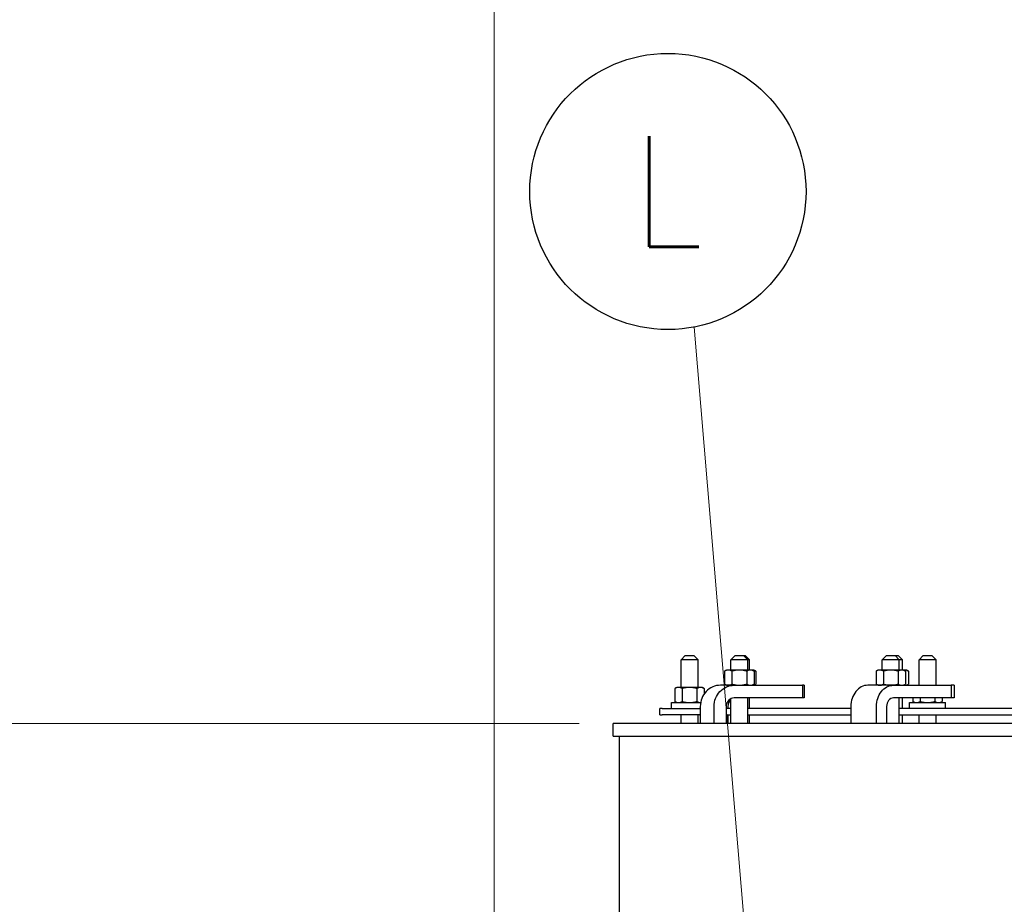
# Model space of a CAD drawing. Extents: x 1 to 669, y 0 to 417.
# Tile 261 of 297: x 500 to 529, y 256 to 282. Entities that reach past the tile are written whole.
import ezdxf
from ezdxf.enums import TextEntityAlignment as Align

# ---------------------------------------------------------------- set-up
doc = ezdxf.new("R2010")
doc.units = 0
doc.header["$LTSCALE"] = 12
doc.header["$MEASUREMENT"] = 0
doc.layers.get('0').update_dxf_attribs({"linetype": 'CONTINUOUS'})
doc.layers.add('D', color=2, linetype='CONTINUOUS')
doc.layers.add('Leader', color=41, linetype='CONTINUOUS', lineweight=13)
doc.styles.get("Standard").update_dxf_attribs({"font": 'SIMPLEX.SHX', "width": 0.875})
doc.dimstyles.new('STANDARD$0', dxfattribs={"dimscale": 32, "dimtxt": 0.09375, "dimasz": 0.0625, "dimexe": 0.03125, "dimexo": 0.03125, "dimgap": 0.03125, "dimtad": 1, "dimtih": 1, "dimtoh": 1, "dimdec": 4, "dimzin": 12, "dimdsep": 46, "dimlunit": 5, "dimtxsty": 'Standard', "dimcen": -0.03125, "dimclrd": 256, "dimclre": 256, "dimclrt": 256, "dimadec": 0, "dimazin": 0, "dimtfac": 0.875, "dimtdec": 4, "dimtofl": 0, "dimtmove": 0, "dimatfit": 3, "dimfxl": 1, "dimtolj": 1, "dimtzin": 12, "dimlwd": 13, "dimlwe": 13, "dimarcsym": 0})

# ---------------------------------------------------------------- blocks, each defined once
blk = doc.blocks.new('*D69')
at = {"layer": 'D', "lineweight": 13, "transparency": 16777216}
for p, q in [((513.766, 249.683), (513.766, 296.323)), ((550.271, 280.342), (550.271, 296.323)), ((548.271, 295.323), (515.766, 295.323))]:
    blk.add_line(p, q, dxfattribs=at)
at = {"layer": 'D', "transparency": 16777216}
for points in [[(515.766, 295.656), (515.766, 294.989), (513.766, 295.323)], [(548.271, 295.656), (548.271, 294.989), (550.271, 295.323)]]:
    blk.add_solid(points, dxfattribs=at)
at = {"layer": 'D', "transparency": 16777216, "insert": (531.22, 299.885), "char_height": 3, "attachment_point": 5}
blk.add_mtext('\\A1;36{\\H0.875x;\\S1/2;}{}{\\C2;%%p1/2}', dxfattribs=at)
blk = doc.blocks.new('*D128')
at = {"layer": 'D', "lineweight": 13, "transparency": 16777216}
for p, q in [((499.664, 319.463), (476.579, 319.463)), ((477.579, 317.463), (477.579, 284.151)), ((477.579, 262.963), (477.579, 276.026)), ((516.266, 260.963), (476.579, 260.963))]:
    blk.add_line(p, q, dxfattribs=at)
at = {"layer": 'D', "transparency": 16777216}
for points in [[(477.246, 317.463), (477.913, 317.463), (477.579, 319.463)], [(477.246, 262.963), (477.913, 262.963), (477.579, 260.963)]]:
    blk.add_solid(points, dxfattribs=at)
at = {"layer": 'D', "transparency": 16777216, "insert": (477.579, 280.088), "char_height": 3, "attachment_point": 5}
blk.add_mtext('\\A1;58{\\H0.875x;\\S1/2;}', dxfattribs=at)
blk = doc.blocks.new('*D131')
at = {"layer": 'D', "lineweight": 13, "transparency": 16777216}
for p, q in [((499.664, 319.463), (460.79, 319.463)), ((461.79, 317.463), (461.79, 244.526)), ((461.79, 166.588), (461.79, 239.526)), ((524.867, 164.588), (460.79, 164.588))]:
    blk.add_line(p, q, dxfattribs=at)
at = {"layer": 'D', "transparency": 16777216}
for points in [[(461.457, 317.463), (462.123, 317.463), (461.79, 319.463)], [(461.457, 166.588), (462.123, 166.588), (461.79, 164.588)]]:
    blk.add_solid(points, dxfattribs=at)
at = {"layer": 'D', "transparency": 16777216, "insert": (461.79, 242.026), "char_height": 3, "attachment_point": 5}
blk.add_mtext('\\A1;155{}{\\C2;%%p1}', dxfattribs=at)

msp = doc.modelspace()

# ---------------------------------------------------------------- linework, layer by layer
for p, q in [((519.39119, 262.96326), (519.26619, 262.83826)), ((519.76619, 262.83826), (519.26619, 262.83826)), ((519.26619, 262.02576), (519.26619, 262.83826)), ((519.39119, 262.96326), (519.64119, 262.96326)), ((519.64119, 262.96326), (519.76619, 262.83826)), ((519.76619, 262.02576), (519.76619, 262.83826)), ((520.85648, 262.96326), (520.73148, 262.83826)), ((521.23148, 262.83826), (520.73148, 262.83826)), ((520.73148, 262.53626), (520.73148, 262.83826)), ((520.85648, 262.96326), (521.10648, 262.96326)), ((521.10648, 262.96326), (521.15676, 262.96326)), ((521.10648, 262.96326), (521.23148, 262.83826)), ((521.15676, 262.96326), (521.28176, 262.83826)), ((521.28176, 262.83826), (521.23148, 262.83826)), ((521.23148, 262.53626), (521.23148, 262.83826)), ((521.28176, 262.53626), (521.28176, 262.83826)), ((525.31104, 262.96326), (525.18604, 262.83826)), ((525.68604, 262.83826), (525.18604, 262.83826)), ((525.18604, 262.53626), (525.18604, 262.83826)), ((525.31104, 262.96326), (525.56104, 262.96326)), ((525.56104, 262.96326), (525.65246, 262.96326)), ((525.56104, 262.96326), (525.68604, 262.83826)), ((525.65246, 262.96326), (525.77746, 262.83826)), ((525.77746, 262.83826), (525.68604, 262.83826)), ((525.68604, 262.53626), (525.68604, 262.83826)), ((525.77746, 262.53626), (525.77746, 262.83826)), ((526.39119, 262.96326), (526.26619, 262.83826)), ((526.76619, 262.83826), (526.26619, 262.83826)), ((526.26619, 262.08826), (526.26619, 262.83826)), ((526.39119, 262.96326), (526.64119, 262.96326)), ((526.64119, 262.96326), (526.76619, 262.83826)), ((526.76619, 262.08826), (526.76619, 262.83826)), ((520.60648, 262.53626), (520.54847, 262.50276)), ((520.54847, 262.50276), (520.54847, 262.12175)), ((520.65672, 262.53626), (520.60648, 262.53626)), ((520.98148, 262.53626), (520.65672, 262.53626)), ((520.76497, 262.50276), (520.76497, 262.12175)), ((521.30624, 262.53626), (520.98148, 262.53626)), ((521.19799, 262.50276), (521.19799, 262.12175)), ((521.35648, 262.53626), (521.30624, 262.53626)), ((521.35648, 262.53626), (521.35648, 262.53626)), ((521.35648, 262.53626), (521.41449, 262.50276)), ((521.40676, 262.53626), (521.35652, 262.53626)), ((521.40676, 262.53626), (521.46477, 262.50276)), ((521.41449, 262.50276), (521.41449, 262.12175)), ((521.46477, 262.50276), (521.46477, 262.12175)), ((525.06104, 262.53626), (525.00303, 262.50276)), ((525.00303, 262.50276), (525.00303, 262.12175)), ((525.11128, 262.53626), (525.06104, 262.53626)), ((525.43604, 262.53626), (525.11128, 262.53626)), ((525.21954, 262.50276), (525.21954, 262.12175)), ((525.7608, 262.53626), (525.43604, 262.53626)), ((525.65255, 262.50276), (525.65255, 262.12175)), ((525.81104, 262.53626), (525.7608, 262.53626)), ((525.85222, 262.53626), (525.81104, 262.53626)), ((525.81104, 262.53626), (525.86905, 262.50276)), ((525.90246, 262.53626), (525.85222, 262.53626)), ((525.86905, 262.50276), (525.86905, 262.12175)), ((525.90246, 262.53626), (525.96047, 262.50276)), ((525.96047, 262.50276), (525.96047, 262.12175)), ((520.60648, 262.08826), (520.54847, 262.12175)), ((521.35648, 262.08826), (521.41449, 262.12175)), ((521.40676, 262.08826), (521.46477, 262.12175)), ((525.06104, 262.08826), (525.00303, 262.12175)), ((525.81104, 262.08826), (525.86905, 262.12175)), ((525.90246, 262.08826), (525.96047, 262.12175)), ((519.14119, 262.02576), (519.08318, 261.99226)), ((519.08318, 261.99226), (519.08318, 261.61125)), ((519.19143, 262.02576), (519.14119, 262.02576)), ((519.51619, 262.02576), (519.19143, 262.02576)), ((519.29969, 261.99226), (519.29969, 261.61125)), ((519.84095, 262.02576), (519.51619, 262.02576)), ((519.7327, 261.99226), (519.7327, 261.61125)), ((519.89119, 262.02576), (519.84095, 262.02576)), ((519.89119, 262.02576), (519.94921, 261.99226)), ((519.94921, 261.99226), (519.94921, 261.83619)), ((520.83039, 262.08826), (520.42343, 262.08826)), ((520.83039, 262.08826), (522.83962, 262.08826)), ((522.83962, 262.08826), (522.83962, 261.71326)), ((522.88989, 262.08826), (522.83962, 262.08826)), ((522.88989, 262.08826), (522.88989, 261.71326)), ((525.51269, 262.08826), (524.76042, 262.08826)), ((525.51269, 262.08826), (527.20979, 262.08826)), ((527.20979, 262.08826), (527.20979, 261.71326)), ((527.30121, 262.08826), (527.20979, 262.08826)), ((527.30121, 262.08826), (527.30121, 261.71326)), ((518.98469, 261.57776), (519.84248, 261.57776)), ((518.98469, 261.40076), (518.98469, 261.57776)), ((519.14119, 261.57776), (519.08318, 261.61125)), ((520.73148, 260.96326), (520.73148, 261.69032)), ((522.83962, 261.71326), (520.83039, 261.71326)), ((521.23148, 260.96326), (521.23148, 261.71326)), ((521.28176, 261.40076), (521.28176, 261.71326)), ((522.88989, 261.71326), (522.83962, 261.71326)), ((527.20979, 261.71326), (525.51269, 261.71326)), ((525.68604, 260.96326), (525.68604, 261.71326)), ((525.77746, 261.40076), (525.77746, 261.71326)), ((525.98469, 261.57776), (527.04769, 261.57776)), ((525.98469, 261.40076), (525.98469, 261.57776)), ((526.08318, 261.71326), (526.08318, 261.61125)), ((526.14119, 261.57776), (526.08318, 261.61125)), ((526.29969, 261.71326), (526.29969, 261.61125)), ((526.7327, 261.71326), (526.7327, 261.61125)), ((526.89119, 261.57776), (526.94921, 261.61125)), ((526.94921, 261.71326), (526.94921, 261.61125)), ((527.04769, 261.40076), (527.04769, 261.57776)), ((527.30121, 261.71326), (527.20979, 261.71326)), ((518.70705, 261.40076), (518.64119, 261.40076)), ((518.64119, 261.21326), (518.64119, 261.40076)), ((518.70705, 261.40076), (519.74091, 261.40076)), ((519.74091, 261.40076), (519.8066, 261.40076)), ((519.83248, 261.40076), (519.8066, 261.40076)), ((519.83248, 261.46326), (519.83248, 260.96326)), ((520.23944, 260.96326), (520.23944, 261.46326)), ((520.59401, 261.46326), (520.59401, 260.96326)), ((520.73148, 261.40076), (520.59401, 261.40076)), ((520.64429, 261.46326), (520.64429, 261.40076)), ((524.26127, 261.40076), (521.23148, 261.40076)), ((524.26127, 261.46326), (524.26127, 260.96326)), ((525.01354, 260.96326), (525.01354, 261.46326)), ((525.31303, 261.46326), (525.31303, 260.96326)), ((531.13692, 261.40076), (525.68604, 261.40076)), ((538.64119, 260.96326), (517.26619, 260.96326)), ((517.26619, 260.58826), (517.26619, 260.96326)), ((518.64119, 261.21326), (518.70705, 261.21326)), ((519.74091, 261.21326), (518.70705, 261.21326)), ((519.26619, 260.96326), (519.26619, 261.21326)), ((519.8066, 261.21326), (519.74091, 261.21326)), ((519.76619, 260.96326), (519.76619, 261.21326)), ((519.8066, 261.21326), (519.83248, 261.21326)), ((520.59401, 261.21326), (520.73148, 261.21326)), ((520.64429, 261.21326), (520.64429, 260.96326)), ((521.23148, 261.21326), (524.26127, 261.21326)), ((521.28176, 260.96326), (521.28176, 261.21326)), ((525.68604, 261.21326), (531.13692, 261.21326)), ((525.77746, 260.96326), (525.77746, 261.21326)), ((526.26619, 260.96326), (526.26619, 261.21326)), ((526.76619, 260.96326), (526.76619, 261.21326)), ((517.26619, 260.58826), (538.64119, 260.58826)), ((517.45369, 247.83826), (517.45369, 260.58826))]:
    msp.add_line(p, q)
for centre, major_axis, ratio, start_param, end_param in [((520.42343, 261.46326), (0, 0.625), 0.94551858, 0, 1.57079633), ((524.76042, 261.46326), (0, 0.625), 0.79863551, 0, 1.57079633), ((520.83039, 261.46326), (0, 0.25), 0.94551858, 0, 1.57079633), ((520.88067, 261.46326), (0, -0.25), 0.94551858, -2.45857296, -1.57079633), ((525.51269, 261.46326), (0, 0.25), 0.79863551, 0, 1.57079633)]:
    msp.add_ellipse(centre, major_axis=major_axis, ratio=ratio, start_param=start_param, end_param=end_param)
at = {"extrusion": (2.34839e-16, -1.56625e-32, -1)}
msp.add_ellipse((520.83039, 261.46326), major_axis=(0, 0.625), ratio=0.94551858, start_param=-1.57079633, end_param=0, dxfattribs=at)
at = {"extrusion": (2.22424e-16, -2.56009e-32, -1)}
msp.add_ellipse((525.51269, 261.46326), major_axis=(0, 0.625), ratio=0.79863551, start_param=-1.57079633, end_param=0, dxfattribs=at)
for points, weights in [([(520.65672, 262.53626), (520.60648, 262.53626), (520.54847, 262.50276)], [1, 1.0379548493, 1]), ([(520.76497, 262.50276), (520.70696, 262.53626), (520.65672, 262.53626)], [1, 1.0379548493, 1]), ([(520.98148, 262.53626), (520.881, 262.53626), (520.76497, 262.50276)], [1, 1.0379548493, 1]), ([(521.19799, 262.50276), (521.08196, 262.53626), (520.98148, 262.53626)], [1, 1.0379548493, 1]), ([(521.30624, 262.53626), (521.256, 262.53626), (521.19799, 262.50276)], [1, 1.0379548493, 1]), ([(521.41449, 262.50276), (521.35648, 262.53626), (521.30624, 262.53626)], [1, 1.0379548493, 1]), ([(521.35652, 262.53626), (521.3565, 262.53626), (521.35648, 262.53626)], [1, 1.00001350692, 1.00002700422]), ([(521.46477, 262.50276), (521.40676, 262.53626), (521.35652, 262.53626)], [1, 1.0379548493, 1]), ([(525.11128, 262.53626), (525.06104, 262.53626), (525.00303, 262.50276)], [1, 1.0379548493, 1]), ([(525.21954, 262.50276), (525.16152, 262.53626), (525.11128, 262.53626)], [1, 1.0379548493, 1]), ([(525.43604, 262.53626), (525.33556, 262.53626), (525.21954, 262.50276)], [1, 1.0379548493, 1]), ([(525.65255, 262.50276), (525.53652, 262.53626), (525.43604, 262.53626)], [1, 1.0379548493, 1]), ([(525.7608, 262.53626), (525.71056, 262.53626), (525.65255, 262.50276)], [1, 1.0379548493, 1]), ([(525.86905, 262.50276), (525.81104, 262.53626), (525.7608, 262.53626)], [1, 1.0379548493, 1]), ([(525.85222, 262.53626), (525.83498, 262.53626), (525.81744, 262.53256)], [1, 1.01271014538, 1.0169076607]), ([(525.96047, 262.50276), (525.90246, 262.53626), (525.85222, 262.53626)], [1, 1.0379548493, 1]), ([(520.54847, 262.12175), (520.60648, 262.08826), (520.65672, 262.08826)], [1, 1.0379548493, 1]), ([(520.65672, 262.08826), (520.70696, 262.08826), (520.76497, 262.12175)], [1, 1.0379548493, 1]), ([(520.76497, 262.12175), (520.881, 262.08826), (520.98148, 262.08826)], [1, 1.0379548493, 1]), ([(520.98148, 262.08826), (521.08196, 262.08826), (521.19799, 262.12175)], [1, 1.0379548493, 1]), ([(521.19799, 262.12175), (521.256, 262.08826), (521.30624, 262.08826)], [1, 1.0379548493, 1]), ([(521.30624, 262.08826), (521.35648, 262.08826), (521.41449, 262.12175)], [1, 1.0379548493, 1]), ([(521.35652, 262.08826), (521.40676, 262.08826), (521.46477, 262.12175)], [1, 1.0379548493, 1]), ([(525.00303, 262.12175), (525.06104, 262.08826), (525.11128, 262.08826)], [1, 1.0379548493, 1]), ([(525.11128, 262.08826), (525.16152, 262.08826), (525.21954, 262.12175)], [1, 1.0379548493, 1]), ([(525.21954, 262.12175), (525.33556, 262.08826), (525.43604, 262.08826)], [1, 1.0379548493, 1]), ([(525.43604, 262.08826), (525.53652, 262.08826), (525.65255, 262.12175)], [1, 1.0379548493, 1]), ([(525.65255, 262.12175), (525.71056, 262.08826), (525.7608, 262.08826)], [1, 1.0379548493, 1]), ([(525.7608, 262.08826), (525.81104, 262.08826), (525.86905, 262.12175)], [1, 1.0379548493, 1]), ([(525.85222, 262.08826), (525.90246, 262.08826), (525.96047, 262.12175)], [1, 1.0379548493, 1]), ([(519.19143, 262.02576), (519.14119, 262.02576), (519.08318, 261.99226)], [1, 1.0379548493, 1]), ([(519.29969, 261.99226), (519.24168, 262.02576), (519.19143, 262.02576)], [1, 1.0379548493, 1]), ([(519.51619, 262.02576), (519.41571, 262.02576), (519.29969, 261.99226)], [1, 1.0379548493, 1]), ([(519.7327, 261.99226), (519.61668, 262.02576), (519.51619, 262.02576)], [1, 1.0379548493, 1]), ([(519.84095, 262.02576), (519.79071, 262.02576), (519.7327, 261.99226)], [1, 1.0379548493, 1]), ([(519.94921, 261.99226), (519.89119, 262.02576), (519.84095, 262.02576)], [1, 1.0379548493, 1]), ([(521.35648, 262.08826), (521.3565, 262.08826), (521.35652, 262.08826)], [1.00002700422, 1.00001350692, 1]), ([(525.81744, 262.09195), (525.83498, 262.08826), (525.85222, 262.08826)], [1.0169076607, 1.01271014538, 1]), ([(519.08318, 261.61125), (519.14119, 261.57776), (519.19143, 261.57776)], [1, 1.0379548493, 1]), ([(519.19143, 261.57776), (519.24168, 261.57776), (519.29969, 261.61125)], [1, 1.0379548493, 1]), ([(519.29969, 261.61125), (519.41571, 261.57776), (519.51619, 261.57776)], [1, 1.0379548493, 1]), ([(519.51619, 261.57776), (519.61668, 261.57776), (519.7327, 261.61125)], [1, 1.0379548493, 1]), ([(519.7327, 261.61125), (519.79071, 261.57776), (519.84095, 261.57776)], [1, 1.0379548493, 1]), ([(519.84095, 261.57776), (519.84172, 261.57776), (519.84248, 261.57776)], [1, 1.00055683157, 1.00109732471]), ([(526.08318, 261.61125), (526.14119, 261.57776), (526.19143, 261.57776)], [1, 1.0379548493, 1]), ([(526.19143, 261.57776), (526.24168, 261.57776), (526.29969, 261.61125)], [1, 1.0379548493, 1]), ([(526.29969, 261.61125), (526.41571, 261.57776), (526.51619, 261.57776)], [1, 1.0379548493, 1]), ([(526.51619, 261.57776), (526.61668, 261.57776), (526.7327, 261.61125)], [1, 1.0379548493, 1]), ([(526.7327, 261.61125), (526.79071, 261.57776), (526.84095, 261.57776)], [1, 1.0379548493, 1]), ([(526.84095, 261.57776), (526.89119, 261.57776), (526.94921, 261.61125)], [1, 1.0379548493, 1])]:
    msp.add_rational_spline(points, weights, degree=2)
at = {"layer": 'D'}
msp.add_circle((518.8799, 276.61395), 4.0625, dxfattribs=at)
at = {"layer": 'Leader'}
msp.add_line((521.74148, 247.83826), (519.64863, 272.62485), dxfattribs=at)

# ---------------------------------------------------------------- texts
at = {"layer": 'D', "width": 0.875}
msp.add_text('L', height=3.25, dxfattribs=at).set_placement((518.8799, 276.61395), align=Align.MIDDLE)

# ---------------------------------------------------------------- dimensions: what is measured, and where the dimension line sits
at = {"layer": 'D'}
dim = msp.add_linear_dim(base=(461.79012, 164.58826), p1=(500.66403, 319.46326), p2=(525.86726, 164.58826), angle=90, text='<>{}{\\C2;%%p1}', dimstyle='STANDARD$0', override={"dimdec": 1, "dimtp": 1, "dimtm": 1, "dimarcsym": 1}, dxfattribs=at)
dim.commit()
dim.dimension.update_dxf_attribs({"geometry": '*D131', "text_midpoint": (461.79012, 242.02576)})
dim = msp.add_linear_dim(base=(477.57931, 319.46326), p1=(517.26619, 260.96326), p2=(500.66403, 319.46326), angle=90, dimstyle='STANDARD$0', override={"dimarcsym": 1}, dxfattribs=at)
dim.commit()
dim.dimension.update_dxf_attribs({"geometry": '*D128', "text_midpoint": (477.57931, 280.08826), "dimtype": 160})
dim = msp.add_linear_dim(base=(513.76619, 295.32258), p1=(550.27125, 279.34178), p2=(513.76619, 248.68326), text='<>{}{\\C2;%%p1/2}', dimstyle='STANDARD$0', override={"dimdec": 1, "dimtp": 0.5, "dimtm": 0.5, "dimarcsym": 1}, dxfattribs=at)
dim.commit()
dim.dimension.update_dxf_attribs({"geometry": '*D69', "text_midpoint": (531.21977, 295.32258), "dimtype": 160})

doc.saveas('drawing.dxf')
